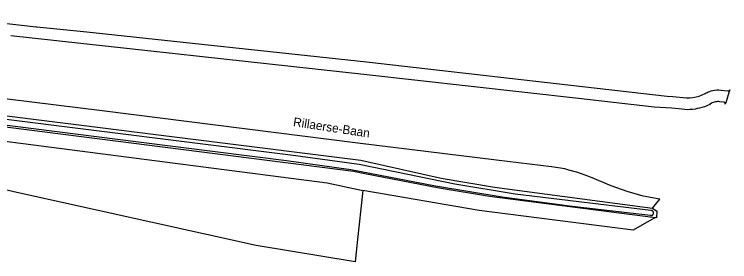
# Model space of a CAD drawing. Extents: x 131000 to 133013, y 393000 to 396501.
# Drawn here: x 132024.4 to 132227.3, y 393365.3 to 393435.6 of the extents above; entities that cross this region are included whole.
import ezdxf

# ---------------------------------------------------------------- set-up
doc = ezdxf.new("R2010")
doc.units = 0
doc.layers.add('gg-anno-openbare ruimte label', color=7, linetype='Continuous')
doc.layers.add('gx-grn-maaiveld', color=7, linetype='Continuous')

msp = doc.modelspace()

# ---------------------------------------------------------------- linework, layer by layer
at = {"layer": 'gx-grn-maaiveld'}
for points in [[(132205.41, 393380.56), (132207.47, 393383.08), (132202.77, 393383.93), (132198.17, 393385.21), (132193.7, 393386.9), (132187.8, 393389.36), (132184.2, 393390.67), (132181.7, 393391.33), (132180.49, 393391.65), (132176.71, 393392.3), (132161.13, 393394.14), (132121.83, 393399), (132049.29, 393408.13), (131983.24, 393416.31), (131972.13, 393417.97), (131946.24, 393421.96), (131909.64, 393428.03), (131889.26, 393431.37), (131872.25, 393433.82), (131856.7, 393435.55)], [(132015.6, 393433.69), (132030.62, 393431.97), (132030.79, 393431.95), (132044.97, 393430.58), (132124.3, 393422.05), (132209.56, 393412.31), (132211.15, 393412.2), (132215.05, 393411.88), (132215.96, 393411.87), (132216.86, 393411.94), (132217.76, 393412.1), (132218.64, 393412.34), (132219.5, 393412.66), (132220.33, 393413.06), (132220.61, 393413.22), (132220.9, 393413.37), (132221.2, 393413.51), (132221.61, 393413.67), (132222.03, 393413.81), (132222.46, 393413.92), (132222.95, 393414.01), (132223.03, 393414.03), (132223.6, 393414.09), (132224.18, 393414.1), (132224.75, 393414.06), (132226.76, 393413.78), (132226.8, 393413.78), (132226.84, 393413.78), (132226.89, 393413.78), (132226.93, 393413.79), (132226.97, 393413.8), (132227.01, 393413.81), (132227.05, 393413.83), (132227.09, 393413.86), (132227.12, 393413.88), (132227.15, 393413.91), (132227.18, 393413.93), (132227.2, 393413.97), (132227.23, 393414), (132227.25, 393414.03), (132227.27, 393414.07), (132227.14, 393413.67), (132226.13, 393410.42), (132226.02, 393410.08), (132226.02, 393410.12), (132226.02, 393410.16), (132226.02, 393410.21), (132226.01, 393410.25), (132225.99, 393410.29), (132225.98, 393410.32), (132225.96, 393410.36), (132225.94, 393410.4), (132225.91, 393410.43), (132225.88, 393410.46), (132225.85, 393410.49), (132225.82, 393410.52), (132225.78, 393410.54), (132225.74, 393410.56), (132225.7, 393410.58), (132225.66, 393410.59), (132225.62, 393410.6), (132225.58, 393410.61), (132224.46, 393410.75), (132224.15, 393410.78), (132223.83, 393410.78), (132223.52, 393410.75), (132223.21, 393410.7), (132222.9, 393410.63), (132222.6, 393410.53), (132222.31, 393410.4), (132222.03, 393410.26), (132221.76, 393410.09), (132221.5, 393409.9), (132221.15, 393409.72), (132220.79, 393409.55), (132220.43, 393409.4), (132220.08, 393409.28), (132219.72, 393409.17), (132219.36, 393409.07), (132218.72, 393408.91), (132218.08, 393408.77), (132217.43, 393408.66), (132216.75, 393408.57), (132216.06, 393408.51), (132215.37, 393408.48), (132213.69, 393408.64), (132210.85, 393408.91), (132205.83, 393409.23), (132184.44, 393411.61), (132123.5, 393418.42), (132023.4, 393429.46)], [(131846.4, 393423.44), (131847.13, 393426.23), (131869.8, 393422.51), (131911.39, 393418.18), (131946.6, 393415.95), (131958.48, 393414.47), (131989.75, 393410.81), (132122.69, 393394.1), (132145.45, 393389.02), (132160.55, 393386.44), (132205.41, 393380.56)], [(131846.4, 393423.44), (131869.87, 393418.81), (131890.6, 393416.96), (131910.5, 393414.97), (131950.46, 393412.25), (131989.94, 393407.66), (132120.57, 393391.01), (132123.78, 393390.38), (132144.88, 393386.26), (132159.18, 393383.89), (132206.2, 393377.84)], [(131844.26, 393421.59), (131887.63, 393416.41), (131929.61, 393411.15), (131933.65, 393410.64), (131962.51, 393407.02), (132006.11, 393401.41), (132009.86, 393401.1), (132012.93, 393400.7), (132113.09, 393387.68), (132123.25, 393385.52)], [(132011.17, 393405.47), (132060.42, 393399.27), (132101.62, 393394.09), (132119.83, 393391.49), (132143.89, 393386.89), (132162.73, 393383.71), (132182.59, 393381.11), (132204.78, 393378.5), (132204.84, 393378.49), (132204.9, 393378.48), (132204.96, 393378.47), (132205.02, 393378.47), (132205.08, 393378.48), (132205.14, 393378.49), (132205.2, 393378.5), (132205.26, 393378.52), (132205.31, 393378.55), (132205.36, 393378.58), (132205.41, 393378.62), (132205.46, 393378.66), (132205.5, 393378.7), (132205.54, 393378.75), (132205.57, 393378.8), (132205.6, 393378.85), (132205.63, 393378.9), (132205.65, 393378.96), (132205.66, 393379.02), (132205.67, 393379.08), (132205.68, 393379.14), (132205.67, 393379.2), (132205.67, 393379.26), (132205.66, 393379.32), (132205.64, 393379.38), (132205.62, 393379.43), (132205.59, 393379.49), (132205.56, 393379.54), (132205.52, 393379.59), (132205.48, 393379.63), (132205.44, 393379.68), (132205.39, 393379.71), (132205.34, 393379.75), (132205.29, 393379.78), (132205.24, 393379.8), (132205.18, 393379.82), (132205.12, 393379.83), (132205.06, 393379.84), (132205, 393379.85), (132204.94, 393379.85), (132204.88, 393379.84), (132166.42, 393384.51), (132149.35, 393387.38), (132122.19, 393392.89)], [(132122.19, 393392.89), (132103.46, 393395.5), (132018.96, 393406.07)], [(132123.25, 393385.52), (132121.63, 393370.82), (132121.03, 393365.33), (132093.03, 393369.95), (132033.22, 393383.2), (132027.68, 393384.42), (132004.88, 393389.47), (131985.43, 393388.91), (131977.17, 393387.55), (131956.3, 393380.06), (131949.4, 393375.78), (131946.61, 393378.77)], [(132206.2, 393377.84), (132203.06, 393376.08), (132199.93, 393374.31), (132156.22, 393379.89), (132123.25, 393385.52)], [(132205.41, 393380.56), (132206.6, 393379.71), (132206.47, 393377.81), (132206.2, 393377.84)]]:
    msp.add_lwpolyline(points, dxfattribs=at)

# ---------------------------------------------------------------- texts
at = {"layer": 'gg-anno-openbare ruimte label'}
msp.add_text('Rillaerse-Baan', height=2.5, rotation=351.3, dxfattribs=at).set_placement((132103.36, 393403.85))

doc.saveas('drawing.dxf')
